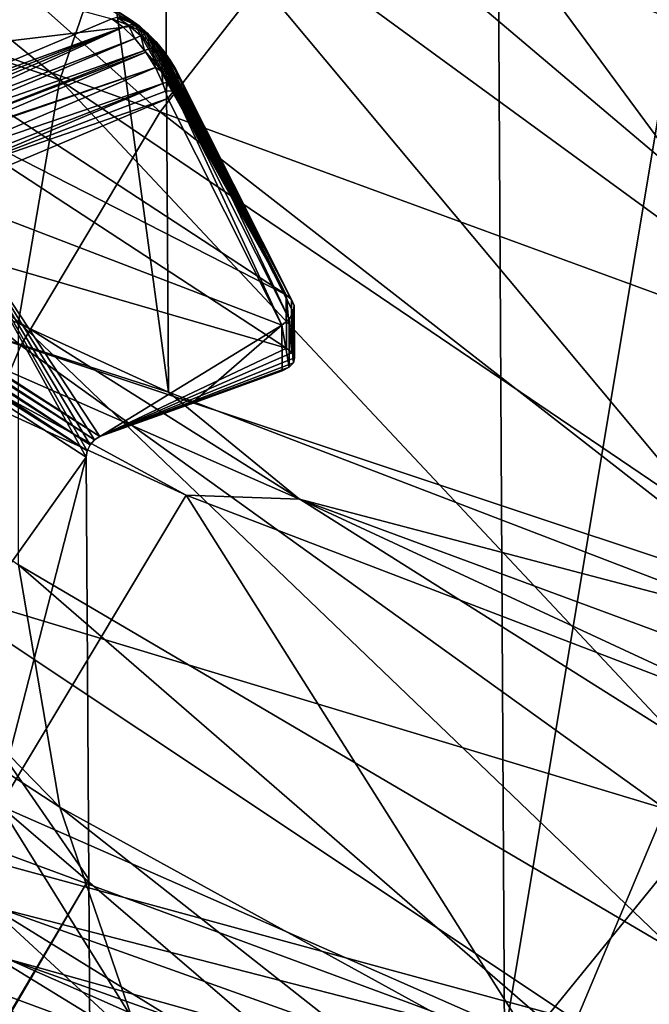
# Model space of a CAD drawing. Header units: metres. Extents: x -109 to 109, y -78 to 121.
# Tile 388 of 656: x -16.75 to -14.91, y -65.25 to -62.37. Entities that reach past the tile are written whole.
import ezdxf

# ---------------------------------------------------------------- set-up
doc = ezdxf.new("R2010")
doc.units = ezdxf.units.M
doc.layers.add('solid_508554_SW0001', color=7, linetype='CONTINUOUS')

msp = doc.modelspace()

# ---------------------------------------------------------------- linework, layer by layer
at = {"layer": 'solid_508554_SW0001'}
for points in [[(-16.312243, -63.457523, 14.189581), (-16.389404, -51.592838, 7.233348), (-18.029377, -50.841457, 8.534775)], [(-17.944492, -62.709682, 15.484876), (-16.312243, -63.457523, 14.189581), (-18.029377, -50.841457, 8.534775)], [(-14.555854, -64.131386, 13.02242), (-14.624696, -52.26989, 6.060658), (-16.389404, -51.592838, 7.233348)], [(-16.312243, -63.457523, 14.189581), (-14.555854, -64.131386, 13.02242), (-16.389404, -51.592838, 7.233348)], [(-17.274378, -52.528263, 5.623614), (-15.397811, -53.222214, 4.421658), (-17.197321, -64.657623, 12.736773)], [(-15.397811, -53.222214, 4.421658), (-15.329108, -65.348488, 11.540165), (-17.197321, -64.657623, 12.736773)], [(-15.397811, -53.222214, 4.421658), (-13.410305, -53.834091, 3.361856), (-15.329108, -65.348488, 11.540165)], [(-13.410305, -53.834091, 3.361856), (-13.350454, -65.957642, 10.485083), (-15.329108, -65.348488, 11.540165)], [(-14.195765, -62.603275, 41.163967), (-16.031416, -61.152794, 40.975662), (-15.557302, -60.481857, 42.137756)], [(-13.775939, -62.009163, 42.192997), (-14.195765, -62.603275, 41.163967), (-15.557302, -60.481857, 42.137756)], [(-18.5462, -61.894901, 36.672203), (-18.404993, -61.088379, 38.069046), (-16.630539, -62.542767, 38.568161)], [(-16.337065, -62.63636, 42.639282), (-18.073944, -61.090916, 42.435535), (-18.524599, -61.847782, 41.124611)], [(-18.404993, -61.088379, 38.069046), (-16.390022, -61.841415, 39.782932), (-16.630539, -62.542767, 38.568161)], [(-16.337065, -62.63636, 42.639282), (-15.818118, -61.971386, 43.791054), (-18.073944, -61.090916, 42.435535)], [(-14.51331, -63.213047, 40.107807), (-16.390022, -61.841415, 39.782932), (-16.031416, -61.152794, 40.975662)], [(-14.195765, -62.603275, 41.163967), (-14.51331, -63.213047, 40.107807), (-16.031416, -61.152794, 40.975662)], [(-15.818118, -61.971386, 43.791054), (-13.480993, -62.910534, 44.74559), (-15.191117, -61.330112, 44.901775)], [(-15.191117, -61.330112, 44.901775), (-13.480993, -62.910534, 44.74559), (-12.832487, -62.366367, 45.688114)], [(-16.408592, -62.385143, 20.361237), (-17.48233, -61.677242, 21.587362), (-17.053596, -62.46246, 22.311848)], [(-17.289633, -61.806381, 21.316336), (-17.48233, -61.677242, 21.587362), (-16.408592, -62.385143, 20.361237)], [(-17.307066, -61.796703, 21.296261), (-16.421946, -62.368359, 20.338802), (-16.437056, -62.360451, 20.31982)], [(-17.307066, -61.796703, 21.296261), (-16.4205, -62.369564, 20.340879), (-16.421946, -62.368359, 20.338802)], [(-17.289633, -61.806381, 21.316336), (-16.4205, -62.369564, 20.340879), (-17.307066, -61.796703, 21.296261)], [(-17.289633, -61.806381, 21.316336), (-16.408592, -62.385143, 20.361237), (-16.4205, -62.369564, 20.340879)], [(-16.744415, -63.320492, 41.454334), (-18.524599, -61.847782, 41.124611), (-18.848715, -62.620667, 39.785931)], [(-16.744415, -63.320492, 41.454334), (-16.337065, -62.63636, 42.639282), (-18.524599, -61.847782, 41.124611)], [(-14.726287, -63.834087, 39.032135), (-16.630539, -62.542767, 38.568161), (-16.390022, -61.841415, 39.782932)], [(-14.51331, -63.213047, 40.107807), (-14.726287, -63.834087, 39.032135), (-16.390022, -61.841415, 39.782932)], [(-18.5462, -61.894901, 36.672203), (-16.630539, -62.542767, 38.568161), (-16.751232, -63.251785, 37.340099)], [(-16.478456, -62.364006, 20.282372), (-17.109613, -62.629749, 19.822092), (-18.230108, -61.891544, 21.1007)], [(-16.337065, -62.63636, 42.639282), (-14.037411, -63.479618, 43.759903), (-15.818118, -61.971386, 43.791054)], [(-15.818118, -61.971386, 43.791054), (-14.037411, -63.479618, 43.759903), (-13.480993, -62.910534, 44.74559)], [(-16.444794, -62.388641, 20.252773), (-17.109613, -62.629749, 19.822092), (-16.478456, -62.364006, 20.282372)], [(-16.463366, -62.359447, 20.294136), (-16.429337, -62.383331, 20.266079), (-16.478456, -62.364006, 20.282372)], [(-16.429337, -62.383331, 20.266079), (-16.444794, -62.388641, 20.252773), (-16.478456, -62.364006, 20.282372)], [(-16.456926, -62.358559, 20.299767), (-16.411211, -62.380268, 20.291243), (-16.463366, -62.359447, 20.294136)], [(-16.411211, -62.380268, 20.291243), (-16.429337, -62.383331, 20.266079), (-16.463366, -62.359447, 20.294136)], [(-16.456926, -62.358559, 20.299767), (-16.44083, -62.359478, 20.315659), (-16.411211, -62.380268, 20.291243)], [(-16.39786, -62.385273, 20.318951), (-16.411211, -62.380268, 20.291243), (-16.44083, -62.359478, 20.315659)], [(-16.437056, -62.360451, 20.31982), (-16.39786, -62.385273, 20.318951), (-16.44083, -62.359478, 20.315659)], [(-16.437056, -62.360451, 20.31982), (-16.421946, -62.368359, 20.338802), (-16.39786, -62.385273, 20.318951)], [(-16.421946, -62.368359, 20.338802), (-16.398964, -62.391499, 20.352364), (-16.39786, -62.385273, 20.318951)], [(-16.4205, -62.369564, 20.340879), (-16.398964, -62.391499, 20.352364), (-16.421946, -62.368359, 20.338802)], [(-16.4205, -62.369564, 20.340879), (-16.408592, -62.385143, 20.361237), (-16.398964, -62.391499, 20.352364)], [(-16.444794, -62.388641, 20.252773), (-17.093159, -62.640938, 19.805988), (-17.109613, -62.629749, 19.822092)], [(-16.444794, -62.388641, 20.252773), (-17.076996, -62.654758, 19.791805), (-17.093159, -62.640938, 19.805988)], [(-16.444794, -62.388641, 20.252773), (-17.061262, -62.67112, 19.779678), (-17.076996, -62.654758, 19.791805)], [(-16.444794, -62.388641, 20.252773), (-16.410847, -62.42215, 20.233305), (-17.061262, -62.67112, 19.779678)], [(-16.408592, -62.385143, 20.361237), (-17.053596, -62.46246, 22.311848), (-15.968169, -63.172569, 21.0819)], [(-16.429337, -62.383331, 20.266079), (-16.410847, -62.42215, 20.233305), (-16.444794, -62.388641, 20.252773)], [(-16.411211, -62.380268, 20.291243), (-16.380194, -62.407249, 20.277668), (-16.429337, -62.383331, 20.266079)], [(-16.429337, -62.383331, 20.266079), (-16.393816, -62.414211, 20.250521), (-16.410847, -62.42215, 20.233305)], [(-16.380194, -62.407249, 20.277668), (-16.393816, -62.414211, 20.250521), (-16.429337, -62.383331, 20.266079)], [(-16.372496, -62.407352, 20.307865), (-16.380194, -62.407249, 20.277668), (-16.411211, -62.380268, 20.291243)], [(-16.39786, -62.385273, 20.318951), (-16.372496, -62.407352, 20.307865), (-16.411211, -62.380268, 20.291243)], [(-16.398964, -62.391499, 20.352364), (-16.408592, -62.385143, 20.361237), (-15.968169, -63.172569, 21.0819)], [(-16.39786, -62.385273, 20.318951), (-16.398964, -62.391499, 20.352364), (-16.388662, -62.399334, 20.345243)], [(-16.388662, -62.399334, 20.345243), (-16.398964, -62.391499, 20.352364), (-15.968169, -63.172569, 21.0819)], [(-16.39786, -62.385273, 20.318951), (-16.388662, -62.399334, 20.345243), (-16.377899, -62.408516, 20.34009)], [(-16.39786, -62.385273, 20.318951), (-16.377899, -62.408516, 20.34009), (-16.372496, -62.407352, 20.307865)], [(-16.380194, -62.407249, 20.277668), (-16.350445, -62.43779, 20.275339), (-16.393816, -62.414211, 20.250521)], [(-16.377899, -62.408516, 20.34009), (-16.388662, -62.399334, 20.345243), (-15.968169, -63.172569, 21.0819)], [(-16.34794, -62.432587, 20.305962), (-16.350445, -62.43779, 20.275339), (-16.380194, -62.407249, 20.277668)], [(-16.372496, -62.407352, 20.307865), (-16.34794, -62.432587, 20.305962), (-16.380194, -62.407249, 20.277668)], [(-16.372496, -62.407352, 20.307865), (-16.377899, -62.408516, 20.34009), (-16.366846, -62.418941, 20.337078)], [(-16.372496, -62.407352, 20.307865), (-16.366846, -62.418941, 20.337078), (-16.355726, -62.43045, 20.336378)], [(-16.372496, -62.407352, 20.307865), (-16.355726, -62.43045, 20.336378), (-16.34794, -62.432587, 20.305962)], [(-16.410847, -62.42215, 20.233305), (-17.046188, -62.689854, 19.769823), (-17.061262, -62.67112, 19.779678)], [(-16.410847, -62.42215, 20.233305), (-16.382826, -62.456894, 20.225721), (-17.046188, -62.689854, 19.769823)], [(-16.393816, -62.414211, 20.250521), (-16.382826, -62.456894, 20.225721), (-16.410847, -62.42215, 20.233305)], [(-16.393816, -62.414211, 20.250521), (-16.359928, -62.448982, 20.247845), (-16.382826, -62.456894, 20.225721)], [(-16.350445, -62.43779, 20.275339), (-16.359928, -62.448982, 20.247845), (-16.393816, -62.414211, 20.250521)], [(-16.366846, -62.418941, 20.337078), (-16.377899, -62.408516, 20.34009), (-15.968169, -63.172569, 21.0819)], [(-16.355726, -62.43045, 20.336378), (-16.366846, -62.418941, 20.337078), (-15.968169, -63.172569, 21.0819)], [(-16.344807, -62.442833, 20.338144), (-16.355726, -62.43045, 20.336378), (-15.968169, -63.172569, 21.0819)], [(-16.34794, -62.432587, 20.305962), (-16.355726, -62.43045, 20.336378), (-16.344807, -62.442833, 20.338144)], [(-16.34794, -62.432587, 20.305962), (-16.32584, -62.459034, 20.312742), (-16.350445, -62.43779, 20.275339)], [(-16.34794, -62.432587, 20.305962), (-16.344807, -62.442833, 20.338144), (-16.32584, -62.459034, 20.312742)], [(-15.968169, -63.172569, 21.0819), (-17.053596, -62.46246, 22.311848), (-17.053362, -62.618511, 22.401556)], [(-16.382826, -62.456894, 20.225721), (-17.032074, -62.710678, 19.762491), (-17.046188, -62.689854, 19.769823)], [(-16.382826, -62.456894, 20.225721), (-16.378782, -62.462528, 20.22537), (-17.032074, -62.710678, 19.762491)], [(-16.378782, -62.462528, 20.22537), (-17.01926, -62.733139, 19.757891), (-17.032074, -62.710678, 19.762491)], [(-16.378782, -62.462528, 20.22537), (-16.350782, -62.507267, 20.229748), (-17.01926, -62.733139, 19.757891)], [(-16.359928, -62.448982, 20.247845), (-16.355709, -62.487957, 20.230545), (-16.382826, -62.456894, 20.225721)], [(-16.355709, -62.487957, 20.230545), (-16.378782, -62.462528, 20.22537), (-16.382826, -62.456894, 20.225721)], [(-16.355709, -62.487957, 20.230545), (-16.350782, -62.507267, 20.229748), (-16.378782, -62.462528, 20.22537)], [(-16.350445, -62.43779, 20.275339), (-16.323938, -62.469486, 20.283445), (-16.359928, -62.448982, 20.247845)], [(-16.359928, -62.448982, 20.247845), (-16.329908, -62.484852, 20.257002), (-16.355709, -62.487957, 20.230545)], [(-16.323938, -62.469486, 20.283445), (-16.329908, -62.484852, 20.257002), (-16.359928, -62.448982, 20.247845)], [(-16.32584, -62.459034, 20.312742), (-16.323938, -62.469486, 20.283445), (-16.350445, -62.43779, 20.275339)], [(-16.334396, -62.455803, 20.342474), (-16.344807, -62.442833, 20.338144), (-15.968169, -63.172569, 21.0819)], [(-16.32584, -62.459034, 20.312742), (-16.344807, -62.442833, 20.338144), (-16.334396, -62.455803, 20.342474)], [(-16.324831, -62.469017, 20.349373), (-16.334396, -62.455803, 20.342474), (-15.968169, -63.172569, 21.0819)], [(-16.32584, -62.459034, 20.312742), (-16.334396, -62.455803, 20.342474), (-16.324831, -62.469017, 20.349373)], [(-16.32584, -62.459034, 20.312742), (-16.324831, -62.469017, 20.349373), (-16.307377, -62.485043, 20.32724)], [(-16.32584, -62.459034, 20.312742), (-16.307377, -62.485043, 20.32724), (-16.323938, -62.469486, 20.283445)], [(-16.329908, -62.484852, 20.257002), (-16.33194, -62.518646, 20.242979), (-16.355709, -62.487957, 20.230545)], [(-16.33194, -62.518646, 20.242979), (-16.350782, -62.507267, 20.229748), (-16.355709, -62.487957, 20.230545)], [(-16.329908, -62.484852, 20.257002), (-16.305153, -62.519676, 20.276392), (-16.33194, -62.518646, 20.242979)], [(-16.323938, -62.469486, 20.283445), (-16.301973, -62.500401, 20.300669), (-16.329908, -62.484852, 20.257002)], [(-16.301973, -62.500401, 20.300669), (-16.305153, -62.519676, 20.276392), (-16.329908, -62.484852, 20.257002)], [(-16.316467, -62.482037, 20.358719), (-16.324831, -62.469017, 20.349373), (-15.968169, -63.172569, 21.0819)], [(-16.307377, -62.485043, 20.32724), (-16.324831, -62.469017, 20.349373), (-16.316467, -62.482037, 20.358719)], [(-16.307377, -62.485043, 20.32724), (-16.301973, -62.500401, 20.300669), (-16.323938, -62.469486, 20.283445)], [(-16.138493, -62.834148, 20.726585), (-16.316467, -62.482037, 20.358719), (-15.968169, -63.172569, 21.0819)], [(-16.138493, -62.834148, 20.726585), (-16.309626, -62.494408, 20.370239), (-16.316467, -62.482037, 20.358719)], [(-16.307377, -62.485043, 20.32724), (-16.316467, -62.482037, 20.358719), (-16.309626, -62.494408, 20.370239)], [(-16.307377, -62.485043, 20.32724), (-16.309626, -62.494408, 20.370239), (-16.293394, -62.509224, 20.34832)], [(-15.952362, -63.186401, 21.059555), (-16.309626, -62.494408, 20.370239), (-16.138493, -62.834148, 20.726585)], [(-16.293394, -62.509224, 20.34832), (-16.309626, -62.494408, 20.370239), (-15.952362, -63.186401, 21.059555)], [(-16.307377, -62.485043, 20.32724), (-16.293394, -62.509224, 20.34832), (-16.301973, -62.500401, 20.300669)], [(-16.350782, -62.507267, 20.229748), (-17.017738, -62.736092, 19.757507), (-17.01926, -62.733139, 19.757891)], [(-16.350782, -62.507267, 20.229748), (-16.998564, -62.781097, 19.757198), (-17.017738, -62.736092, 19.757507)], [(-16.350782, -62.507267, 20.229748), (-16.328886, -62.553375, 20.246426), (-16.998564, -62.781097, 19.757198)], [(-16.33194, -62.518646, 20.242979), (-16.328886, -62.553375, 20.246426), (-16.350782, -62.507267, 20.229748)], [(-16.312126, -62.548077, 20.262012), (-16.328886, -62.553375, 20.246426), (-16.33194, -62.518646, 20.242979)], [(-16.305153, -62.519676, 20.276392), (-16.312126, -62.548077, 20.262012), (-16.33194, -62.518646, 20.242979)], [(-16.305153, -62.519676, 20.276392), (-16.286551, -62.55183, 20.304411), (-16.312126, -62.548077, 20.262012)], [(-16.301973, -62.500401, 20.300669), (-16.285418, -62.529022, 20.325613), (-16.305153, -62.519676, 20.276392)], [(-16.305153, -62.519676, 20.276392), (-16.285418, -62.529022, 20.325613), (-16.286551, -62.55183, 20.304411)], [(-16.301973, -62.500401, 20.300669), (-16.293394, -62.509224, 20.34832), (-16.285418, -62.529022, 20.325613)], [(-16.293394, -62.509224, 20.34832), (-15.952362, -63.186401, 21.059555), (-15.945219, -63.203903, 21.034931)], [(-16.285418, -62.529022, 20.325613), (-16.293394, -62.509224, 20.34832), (-15.945219, -63.203903, 21.034931)], [(-14.83316, -64.461922, 37.944691), (-16.751232, -63.251785, 37.340099), (-16.630539, -62.542767, 38.568161)], [(-14.726287, -63.834087, 39.032135), (-14.83316, -64.461922, 37.944691), (-16.630539, -62.542767, 38.568161)], [(-16.312126, -62.548077, 20.262012), (-16.320786, -62.575909, 20.259108), (-16.328886, -62.553375, 20.246426)], [(-16.312126, -62.548077, 20.262012), (-16.296682, -62.575436, 20.28677), (-16.320786, -62.575909, 20.259108)], [(-16.312126, -62.548077, 20.262012), (-16.286551, -62.55183, 20.304411), (-16.296682, -62.575436, 20.28677)], [(-16.296682, -62.575436, 20.28677), (-16.286551, -62.55183, 20.304411), (-15.959774, -63.243416, 20.98802)], [(-16.286551, -62.55183, 20.304411), (-16.285418, -62.529022, 20.325613), (-15.947708, -63.22366, 21.010115)], [(-16.286551, -62.55183, 20.304411), (-15.947708, -63.22366, 21.010115), (-15.959774, -63.243416, 20.98802)], [(-16.285418, -62.529022, 20.325613), (-15.945219, -63.203903, 21.034931), (-15.947708, -63.22366, 21.010115)], [(-16.328886, -62.553375, 20.246426), (-16.989353, -62.81226, 19.76256), (-16.998564, -62.781097, 19.757198)], [(-16.328886, -62.553375, 20.246426), (-16.985466, -62.830418, 19.767712), (-16.989353, -62.81226, 19.76256)], [(-16.328886, -62.553375, 20.246426), (-16.320786, -62.575909, 20.259108), (-16.985466, -62.830418, 19.767712)], [(-16.320786, -62.575909, 20.259108), (-16.314808, -62.597527, 20.274414), (-16.985466, -62.830418, 19.767712)], [(-16.296682, -62.575436, 20.28677), (-16.314808, -62.597527, 20.274414), (-16.320786, -62.575909, 20.259108)], [(-16.296682, -62.575436, 20.28677), (-15.980406, -63.261372, 20.970682), (-16.314808, -62.597527, 20.274414)], [(-16.296682, -62.575436, 20.28677), (-15.959774, -63.243416, 20.98802), (-15.980406, -63.261372, 20.970682)], [(-16.985466, -62.830418, 19.767712), (-16.314808, -62.597527, 20.274414), (-16.980793, -62.877934, 19.788736)], [(-16.980793, -62.877934, 19.788736), (-16.314808, -62.597527, 20.274414), (-15.980406, -63.261372, 20.970682)], [(-17.037382, -64.019104, 40.244301), (-16.744415, -63.320492, 41.454334), (-18.848715, -62.620667, 39.785931)], [(-17.675308, -62.833302, 21.945951), (-15.967167, -63.329056, 21.17086), (-17.053362, -62.618511, 22.401556)], [(-15.968169, -63.172569, 21.0819), (-17.053362, -62.618511, 22.401556), (-15.967167, -63.329056, 21.17086)], [(-16.744415, -63.320492, 41.454334), (-14.497938, -64.069733, 42.737797), (-16.337065, -62.63636, 42.639282)], [(-16.337065, -62.63636, 42.639282), (-14.497938, -64.069733, 42.737797), (-14.037411, -63.479618, 43.759903)], [(-18.546196, -62.706512, 35.26646), (-16.751232, -63.963367, 36.107601), (-16.630539, -64.672386, 34.879543)], [(-18.404993, -63.512947, 33.869568), (-18.546196, -62.706512, 35.26646), (-16.630539, -64.672386, 34.879543)], [(-17.545015, -63.059937, 15.269559), (-16.312243, -63.457523, 14.189581), (-17.944492, -62.709682, 15.484876)], [(-17.688456, -62.839451, 21.938845), (-17.700451, -62.849556, 21.934952), (-16.528585, -63.596741, 20.629704)], [(-17.688456, -62.839451, 21.938845), (-16.513338, -63.587677, 20.639336), (-17.675308, -62.833302, 21.945951)], [(-17.688456, -62.839451, 21.938845), (-16.528585, -63.596741, 20.629704), (-16.513338, -63.587677, 20.639336)], [(-17.675308, -62.833302, 21.945951), (-16.513338, -63.587677, 20.639336), (-15.967167, -63.329056, 21.17086)], [(-15.952362, -63.186401, 21.059555), (-16.138493, -62.834148, 20.726585), (-15.968169, -63.172569, 21.0819)], [(-17.710045, -62.862556, 21.934679), (-17.716232, -62.877098, 21.938057), (-16.550301, -63.629536, 20.627165)], [(-17.700451, -62.849556, 21.934952), (-17.710045, -62.862556, 21.934679), (-16.54159, -63.611481, 20.625429)], [(-17.710045, -62.862556, 21.934679), (-16.550301, -63.629536, 20.627165), (-16.54159, -63.611481, 20.625429)], [(-17.700451, -62.849556, 21.934952), (-16.54159, -63.611481, 20.625429), (-16.528585, -63.596741, 20.629704)], [(-17.716232, -62.877098, 21.938057), (-17.71837, -62.891663, 21.944733), (-16.550301, -63.629536, 20.627165)], [(-17.71837, -62.891663, 21.944733), (-17.131102, -65.883995, 22.752075), (-16.553305, -63.648029, 20.634663)], [(-16.550301, -63.629536, 20.627165), (-17.71837, -62.891663, 21.944733), (-16.553305, -63.648029, 20.634663)], [(-16.982544, -64.251221, 20.55916), (-16.980793, -62.877934, 19.788736), (-16.553305, -63.648029, 20.634663)], [(-16.980793, -62.877934, 19.788736), (-16.550301, -63.629536, 20.627165), (-16.553305, -63.648029, 20.634663)], [(-16.980793, -62.877934, 19.788736), (-16.513338, -63.587677, 20.639336), (-16.528585, -63.596741, 20.629704)], [(-16.980793, -62.877934, 19.788736), (-15.980406, -63.261372, 20.970682), (-16.513338, -63.587677, 20.639336)], [(-16.980793, -62.877934, 19.788736), (-16.54159, -63.611481, 20.625429), (-16.550301, -63.629536, 20.627165)], [(-16.980793, -62.877934, 19.788736), (-16.528585, -63.596741, 20.629704), (-16.54159, -63.611481, 20.625429)], [(-16.804916, -64.66877, 17.090086), (-16.26078, -63.758911, 14.434403), (-17.88788, -63.013432, 15.725612)], [(-17.545015, -63.059937, 15.269559), (-17.88788, -63.013432, 15.725612), (-16.26078, -63.758911, 14.434403)], [(-15.92934, -63.77092, 14.038094), (-17.545015, -63.059937, 15.269559), (-16.26078, -63.758911, 14.434403)], [(-15.92934, -63.77092, 14.038094), (-16.312243, -63.457523, 14.189581), (-17.545015, -63.059937, 15.269559)], [(-15.968169, -63.172569, 21.0819), (-15.967167, -63.329056, 21.17086), (-15.951158, -63.34222, 21.147541)], [(-15.952362, -63.186401, 21.059555), (-15.968169, -63.172569, 21.0819), (-15.951158, -63.34222, 21.147541)], [(-15.945219, -63.203903, 21.034931), (-15.952362, -63.186401, 21.059555), (-15.951158, -63.34222, 21.147541)], [(-15.945219, -63.203903, 21.034931), (-15.951158, -63.34222, 21.147541), (-15.944182, -63.356728, 21.120935)], [(-15.947708, -63.22366, 21.010115), (-15.945219, -63.203903, 21.034931), (-15.944182, -63.356728, 21.120935)], [(-15.959774, -63.243416, 20.98802), (-15.959033, -63.384365, 21.067842), (-15.980406, -63.261372, 20.970682)], [(-15.959774, -63.243416, 20.98802), (-15.947708, -63.22366, 21.010115), (-15.946894, -63.371284, 21.093407)], [(-15.959774, -63.243416, 20.98802), (-15.946894, -63.371284, 21.093407), (-15.959033, -63.384365, 21.067842)], [(-15.947708, -63.22366, 21.010115), (-15.944182, -63.356728, 21.120935), (-15.946894, -63.371284, 21.093407)], [(-14.83316, -65.092026, 36.853317), (-16.751232, -63.963367, 36.107601), (-16.751232, -63.251785, 37.340099)], [(-14.83316, -64.461922, 37.944691), (-14.83316, -65.092026, 36.853317), (-16.751232, -63.251785, 37.340099)], [(-15.980406, -63.261372, 20.970682), (-16.246248, -63.491165, 20.843081), (-16.513338, -63.587677, 20.639336)], [(-15.980406, -63.261372, 20.970682), (-15.979548, -63.394798, 21.046528), (-16.246248, -63.491165, 20.843081)], [(-15.980406, -63.261372, 20.970682), (-15.959033, -63.384365, 21.067842), (-15.979548, -63.394798, 21.046528)], [(-17.037382, -64.019104, 40.244301), (-14.85943, -64.676849, 41.686241), (-16.744415, -63.320492, 41.454334)], [(-16.744415, -63.320492, 41.454334), (-14.85943, -64.676849, 41.686241), (-14.497938, -64.069733, 42.737797)], [(-16.513338, -63.587677, 20.639336), (-15.951158, -63.34222, 21.147541), (-15.967167, -63.329056, 21.17086)], [(-16.513338, -63.587677, 20.639336), (-15.944182, -63.356728, 21.120935), (-15.951158, -63.34222, 21.147541)], [(-16.513338, -63.587677, 20.639336), (-15.946894, -63.371284, 21.093407), (-15.944182, -63.356728, 21.120935)], [(-16.513338, -63.587677, 20.639336), (-15.959033, -63.384365, 21.067842), (-15.946894, -63.371284, 21.093407)], [(-16.513338, -63.587677, 20.639336), (-16.246248, -63.491165, 20.843081), (-15.959033, -63.384365, 21.067842)], [(-16.246248, -63.491165, 20.843081), (-15.979548, -63.394798, 21.046528), (-15.959033, -63.384365, 21.067842)], [(-15.92934, -63.77092, 14.038094), (-14.555854, -64.131386, 13.02242), (-16.312243, -63.457523, 14.189581)], [(-18.404993, -63.512947, 33.869568), (-16.630539, -64.672386, 34.879543), (-16.390022, -65.373734, 33.664772)], [(-18.123714, -64.310226, 32.488647), (-18.404993, -63.512947, 33.869568), (-16.390022, -65.373734, 33.664772)], [(-17.131102, -65.883995, 22.752075), (-16.545309, -64.883514, 21.337025), (-16.553305, -63.648029, 20.634663)], [(-16.982544, -64.251221, 20.55916), (-16.553305, -63.648029, 20.634663), (-16.545309, -64.883514, 21.337025)], [(-16.804916, -64.66877, 17.090086), (-15.257395, -65.349762, 15.910569), (-16.26078, -63.758911, 14.434403)], [(-15.257395, -65.349762, 15.910569), (-14.509933, -64.430641, 13.270925), (-16.26078, -63.758911, 14.434403)], [(-15.92934, -63.77092, 14.038094), (-16.26078, -63.758911, 14.434403), (-14.509933, -64.430641, 13.270925)], [(-14.198894, -64.410835, 12.929728), (-15.92934, -63.77092, 14.038094), (-14.509933, -64.430641, 13.270925)], [(-14.198894, -64.410835, 12.929728), (-14.555854, -64.131386, 13.02242), (-15.92934, -63.77092, 14.038094)], [(-18.231358, -63.92461, 18.379013), (-17.339218, -65.284843, 20.070995), (-15.982578, -65.992592, 18.845142)], [(-18.231358, -63.92461, 18.379013), (-15.982578, -65.992592, 18.845142), (-16.804916, -64.66877, 17.090086)], [(-14.726287, -65.719864, 35.765877), (-16.630539, -64.672386, 34.879543), (-16.751232, -63.963367, 36.107601)], [(-14.83316, -65.092026, 36.853317), (-14.726287, -65.719864, 35.765877), (-16.751232, -63.963367, 36.107601)], [(-17.213966, -64.727425, 39.017452), (-15.119417, -65.296814, 40.612427), (-17.037382, -64.019104, 40.244301)], [(-17.037382, -64.019104, 40.244301), (-15.119417, -65.296814, 40.612427), (-14.85943, -64.676849, 41.686241)], [(-16.984289, -65.625793, 21.330311), (-16.982544, -64.251221, 20.55916), (-16.545309, -64.883514, 21.337025)], [(-18.123714, -64.310226, 32.488647), (-16.390022, -65.373734, 33.664772), (-16.031416, -66.062363, 32.472042)], [(-17.704557, -65.092209, 31.134203), (-18.123714, -64.310226, 32.488647), (-16.031416, -66.062363, 32.472042)], [(-15.257395, -65.349762, 15.910569), (-13.599943, -65.962685, 14.848956), (-14.509933, -64.430641, 13.270925)], [(-16.805336, -64.969452, 12.57842), (-17.197321, -64.657623, 12.736773), (-15.329108, -65.348488, 11.540165)], [(-16.804916, -64.66877, 17.090086), (-15.982578, -65.992592, 18.845142), (-14.510783, -66.640266, 17.723345)], [(-16.804916, -64.66877, 17.090086), (-14.510783, -66.640266, 17.723345), (-15.257395, -65.349762, 15.910569)], [(-14.51331, -66.340904, 34.690201), (-16.390022, -65.373734, 33.664772), (-16.630539, -64.672386, 34.879543)], [(-14.726287, -65.719864, 35.765877), (-14.51331, -66.340904, 34.690201), (-16.630539, -64.672386, 34.879543)], [(-14.85943, -64.676849, 41.686241), (-15.119417, -65.296814, 40.612427), (-12.912886, -65.971756, 41.709091)], [(-17.272963, -65.44062, 37.782162), (-15.276123, -65.9254, 39.523685), (-17.213966, -64.727425, 39.017452)], [(-17.213966, -64.727425, 39.017452), (-15.276123, -65.9254, 39.523685), (-15.119417, -65.296814, 40.612427)], [(-17.131102, -65.883995, 22.752075), (-16.537308, -66.119003, 22.039389), (-16.545309, -64.883514, 21.337025)], [(-16.984289, -65.625793, 21.330311), (-16.545309, -64.883514, 21.337025), (-16.537308, -66.119003, 22.039389)], [(-16.805336, -64.969452, 12.57842), (-15.329108, -65.348488, 11.540165), (-14.964926, -65.626472, 11.440438)], [(-16.805336, -64.969452, 12.57842), (-14.964926, -65.626472, 11.440438), (-16.781895, -65.117149, 12.698466)], [(-16.150684, -66.686417, 14.540923), (-17.809076, -65.984123, 15.75733), (-17.12583, -65.098457, 13.093523)], [(-17.704557, -65.092209, 31.134203), (-16.031416, -66.062363, 32.472042), (-15.557302, -66.733299, 31.309948)], [(-17.150715, -65.852959, 29.816544), (-17.704557, -65.092209, 31.134203), (-15.557302, -66.733299, 31.309948)], [(-16.150684, -66.686417, 14.540923), (-17.12583, -65.098457, 13.093523), (-15.265384, -65.786446, 11.90189)], [(-16.781895, -65.117149, 12.698466), (-15.265384, -65.786446, 11.90189), (-17.12583, -65.098457, 13.093523)], [(-16.781895, -65.117149, 12.698466), (-14.944052, -65.773247, 11.562072), (-15.265384, -65.786446, 11.90189)], [(-14.964926, -65.626472, 11.440438), (-14.944052, -65.773247, 11.562072), (-16.781895, -65.117149, 12.698466)], [(-16.466398, -66.586685, 28.545691), (-17.516611, -65.922371, 26.382555), (-18.269255, -65.20578, 27.623718)], [(-16.466398, -66.586685, 28.545691), (-18.269255, -65.20578, 27.623718), (-17.150715, -65.852959, 29.816544)]]:
    msp.add_3dface(points, dxfattribs=at)

doc.saveas('drawing.dxf')
